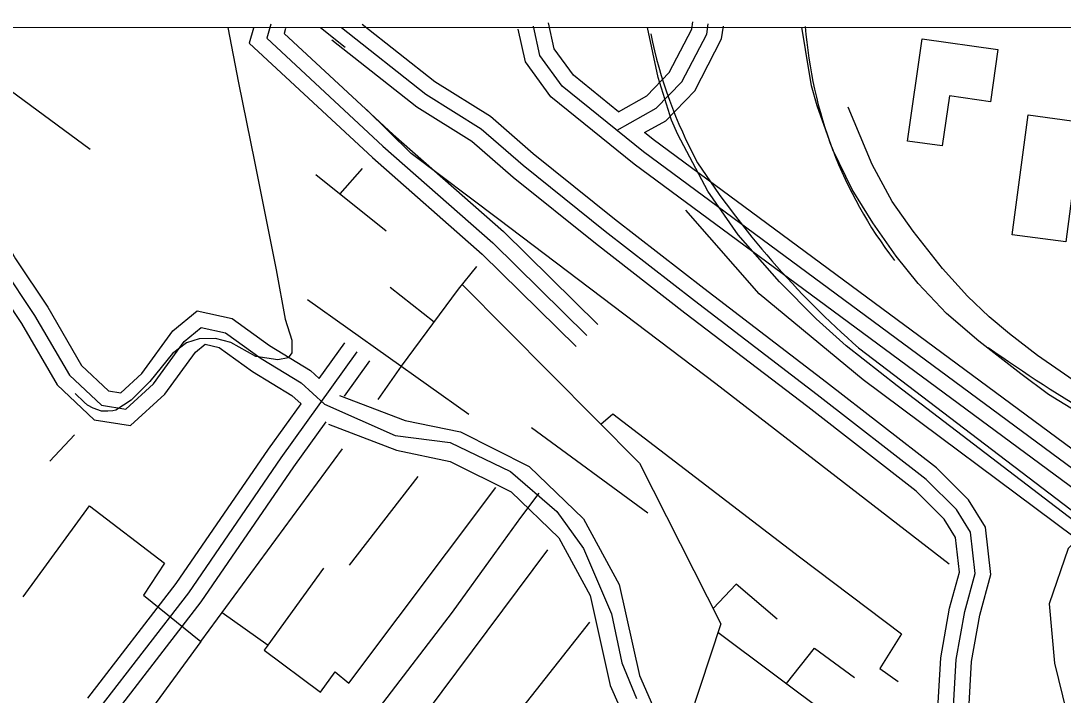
# Model space of a CAD drawing. Extents: x 3279314 to 3317160, y 734079 to 759431.
# Drawn here: x 3308730 to 3309741, y 757007 to 757661 of the extents above; entities that cross this region are included whole.
import ezdxf

# ---------------------------------------------------------------- set-up
doc = ezdxf.new("R2010")
doc.units = 0
for name, color, linetype in [('V-BLDG-OTLN', 7, 'Continuous'), ('V-GRID-FRAM', 7, 'Continuous'), ('V-RAIL-TRAK', 7, 'Continuous'), ('V-ROAD-CNTR', 7, 'Continuous'), ('V-TOPO-SHOR', 7, 'Continuous'), ('V-UTIL-LINE', 7, 'Continuous')]:
    doc.layers.add(name, color=color, linetype=linetype)

msp = doc.modelspace()

# ---------------------------------------------------------------- linework, layer by layer
at = {"layer": 'V-BLDG-OTLN'}
for points in [[(3309589.9, 757544.3), (3309604, 757643.5), (3309677.6, 757633.1), (3309670.4, 757582.3), (3309630.6, 757588), (3309623.7, 757539.5)], [(3309706.8, 757569.6), (3309758.8, 757562.7), (3309743.4, 757446.4), (3309691.4, 757453.2)]]:
    msp.add_lwpolyline(points, close=True, dxfattribs=at)
at = {"layer": 'V-GRID-FRAM'}
msp.add_lwpolyline([(3283455.7, 757641.4), (3314923.7, 757657.4), (3314940.9, 739471.9), (3283457, 739455.9), (3283455.7, 757641.4)], dxfattribs=at)
at = {"layer": 'V-RAIL-TRAK'}
for points in [[(3311389.3, 755980.9), (3311343.8, 755995.4), (3311305.7, 756010.2), (3311263.9, 756029.5), (3311172.2, 756092.1), (3310982.2, 756243.1), (3310716.4, 756442.3), (3310685.5, 756465.7), (3310517.9, 756592.6), (3310343.2, 756724.6), (3310102.9, 756907.7), (3309923, 757045.4), (3309751.2, 757175.9), (3309580, 757306.8), (3309530.5, 757345.8), (3309501.4, 757371.9), (3309465.8, 757407.7), (3309425.7, 757453.4), (3309396.4, 757495.8), (3309367.1, 757550.5), (3309361.1, 757564.4), (3309348, 757605.9), (3309337.6, 757654.5)], [(3309899.5, 757209.1), (3309787.2, 757264.6), (3309752.5, 757282.7), (3309726.8, 757298.6), (3309699.7, 757318.4), (3309659, 757350.3), (3309627.9, 757377.2), (3309600.3, 757406.1), (3309578.9, 757432.8), (3309556.4, 757464.8), (3309536.2, 757497.4), (3309517.4, 757535.7), (3309502.2, 757578.3), (3309496.9, 757597.9), (3309490.9, 757633), (3309487.5, 757654.6)], [(3310459.8, 756751), (3310426.9, 756801.1), (3310404.1, 756831.7), (3310357.4, 756883.3), (3310324.2, 756911.1), (3310236, 756974.3), (3310039, 757111.9), (3309899.5, 757209.1), (3309864.7, 757233.4), (3309716.1, 757336.4), (3309689, 757357.2), (3309669.1, 757373.7), (3309648.1, 757393.9), (3309624, 757420.8), (3309595.5, 757456.8), (3309575.2, 757485.6), (3309555.8, 757521.4), (3309532.4, 757577.2)]]:
    msp.add_lwpolyline(points, dxfattribs=at)
at = {"layer": 'V-ROAD-CNTR'}
for points in [[(3308215.2, 757656.7), (3308271.7, 757622.1), (3308318, 757592.7), (3308364.2, 757561.6), (3308399.7, 757546.9), (3308443.9, 757533.4), (3308508.2, 757522.8), (3308557, 757511.7), (3308622.4, 757490.7), (3308652, 757474.9), (3308676, 757455), (3308699.3, 757414.3), (3308730.6, 757367.3), (3308765.2, 757307.8), (3308801.2, 757274), (3308836.4, 757268.3), (3308869.7, 757298.8), (3308899.4, 757339.5), (3308908.8, 757347.2), (3308922.4, 757344.2), (3308954.6, 757320.9), (3308992.9, 757297.6), (3309001.8, 757289.6)], [(3308265.9, 757660.8), (3308287.5, 757647.6), (3308334.4, 757617.8), (3308378.5, 757588.2), (3308409.8, 757575.2), (3308450.7, 757562.7), (3308514, 757552.3), (3308565, 757540.6), (3308634.1, 757518.4), (3308668.8, 757500), (3308699.4, 757474.6), (3308724.8, 757430.1), (3308756, 757383.2), (3308788.9, 757326.7), (3308815, 757302.1), (3308826.9, 757300.2), (3308847.2, 757318.9), (3308877.4, 757360.2), (3308901, 757379.7), (3308934.9, 757372.2), (3308971.2, 757345.9), (3309011, 757321.8), (3309019.4, 757314.1)], [(3308930.7, 757654.3), (3308941.2, 757600.7), (3308956.5, 757524.3), (3308977.7, 757419.3), (3308986.4, 757371.4), (3308992.8, 757351.1), (3308992.8, 757338.9), (3308989.3, 757334.2), (3308979.1, 757332), (3308957.8, 757335.3), (3308933.5, 757348.8), (3308918.7, 757352.8), (3308902.8, 757352.4), (3308890.6, 757348.7), (3308877.2, 757338.4), (3308855, 757311.2), (3308837.1, 757292.9), (3308822.2, 757283.3), (3308819.2, 757282.8), (3308814.3, 757282.3), (3308808.3, 757282.4), (3308800.1, 757285.1), (3308794.7, 757288.1), (3308791.5, 757291.1), (3308782.6, 757299.6)], [(3308955.7, 757653.8), (3308951.4, 757639.2), (3309071.1, 757528.3), (3309177.5, 757434.6), (3309268.5, 757344.9)], [(3308972.4, 757657.5), (3308968.4, 757644), (3309081.1, 757539.4), (3309187.7, 757445.5), (3309279, 757355.6)], [(3308972.4, 757657.5), (3308968.4, 757644), (3309081.1, 757539.4), (3309187.7, 757445.5), (3309279, 757355.6)], [(3308986.8, 757653.4), (3308985.4, 757648.7), (3309091.2, 757550.6), (3309198, 757456.5), (3309289.5, 757366.3)], [(3309976.6, 756356.8), (3309971.9, 756402), (3309940.7, 756463.3), (3309879.1, 756561.6), (3309784.4, 756688.8), (3309733, 756773.8), (3309702, 756827.5), (3309667.1, 756879.1), (3309643.8, 756920.4), (3309633.3, 756973.5), (3309637.2, 757041.5), (3309645.4, 757088), (3309655.6, 757125.1), (3309651, 757164.9), (3309637.4, 757187.1), (3309608.1, 757216), (3309502.3, 757298.3), (3309383.3, 757389.3), (3309296.6, 757456.7), (3309217.1, 757520.4), (3309176.4, 757555.9), (3309122.8, 757589.4), (3309040.9, 757654)], [(3309976.6, 756356.8), (3309971.9, 756402), (3309940.7, 756463.3), (3309879.1, 756561.6), (3309784.4, 756688.8), (3309733, 756773.8), (3309702, 756827.5), (3309667.1, 756879.1), (3309643.8, 756920.4), (3309633.3, 756973.5), (3309637.2, 757041.5), (3309645.4, 757088), (3309655.6, 757125.1), (3309651, 757164.9), (3309637.4, 757187.1), (3309608.1, 757216), (3309502.3, 757298.3), (3309383.3, 757389.3), (3309296.6, 757456.7), (3309217.1, 757520.4), (3309176.4, 757555.9), (3309122.8, 757589.4), (3309040.9, 757654)], [(3309992.1, 756353.3), (3309986.5, 756406.3), (3309953.7, 756470.7), (3309891.5, 756570.1), (3309796.9, 756697.2), (3309745.9, 756781.4), (3309714.7, 756835.5), (3309679.8, 756887), (3309658.1, 756925.7), (3309648.4, 756974.5), (3309652.1, 757039.7), (3309660.1, 757084.7), (3309670.8, 757123.9), (3309665.5, 757169.9), (3309649.2, 757196.5), (3309618, 757227.3), (3309511.5, 757310.2), (3309392.5, 757401.2), (3309305.9, 757468.4), (3309226.7, 757531.9), (3309185.4, 757568), (3309131.4, 757601.7), (3309061.1, 757657.2)], [(3309782.5, 757183.8), (3309324.8, 757522), (3309244.1, 757587.2), (3309219.3, 757621), (3309212.4, 757652.6)], [(3314918.8, 755500), (3314638.3, 755542.6), (3314334.5, 755587.7), (3313764.5, 755670.1), (3313244.7, 755748.6), (3312703.1, 755818.8), (3311999.6, 755917.5), (3311558.5, 755988.9), (3311457, 756001.8), (3311398.2, 756014.2), (3311353, 756025.1), (3311290.3, 756058.2), (3310873.5, 756374.9), (3310591.4, 756586), (3310277.7, 756824.4), (3309873.5, 757135.3), (3309334, 757533.8), (3309255.1, 757597.6), (3309233.3, 757627.3), (3309227.1, 757655.8)], [(3314918.8, 755500), (3314638.3, 755542.6), (3314334.5, 755587.7), (3313764.5, 755670.1), (3313244.7, 755748.6), (3312703.1, 755818.8), (3311999.6, 755917.5), (3311558.5, 755988.9), (3311457, 756001.8), (3311398.2, 756014.2), (3311353, 756025.1), (3311290.3, 756058.2), (3310873.5, 756374.9), (3310591.4, 756586), (3310277.7, 756824.4), (3309873.5, 757135.3), (3309334, 757533.8), (3309255.1, 757597.6), (3309233.3, 757627.3), (3309227.1, 757655.8)], [(3309309.7, 757572.7), (3309266, 757608.1), (3309247.3, 757633.6), (3309241.7, 757659)], [(3309308.2, 757554.7), (3309346.3, 757576), (3309371.2, 757601.7), (3309395.2, 757648), (3309396.6, 757657.8)], [(3309308.2, 757554.7), (3309346.3, 757576), (3309371.2, 757601.7), (3309395.2, 757648), (3309396.6, 757657.8)], [(3309309.7, 757572.7), (3309337, 757588), (3309358.9, 757610.6), (3309380.7, 757652.7), (3309381.8, 757660)], [(3309334.8, 757552.4), (3309355.5, 757564), (3309383.5, 757592.8), (3309409.6, 757643.3), (3309411.5, 757655.5)], [(3309717.9, 756769.9), (3309689.2, 756819.6), (3309654.3, 756871.2), (3309629.6, 756915.1), (3309618.2, 756972.4), (3309622.3, 757043.2), (3309630.8, 757091.3), (3309640.3, 757126.2), (3309636.5, 757159.9), (3309625.5, 757177.7), (3309598.2, 757204.7), (3309493.2, 757286.5), (3309374.1, 757377.4), (3309287.3, 757444.9), (3309207.5, 757508.9), (3309167.5, 757543.8), (3309114.1, 757577.1), (3309031.6, 757642.2)], [(3309830, 757186), (3309343.1, 757545.7), (3309334.8, 757552.4)], [(3308712, 757422.2), (3308743.3, 757375.2), (3308777.1, 757317.3), (3308808.1, 757288.1), (3308831.7, 757284.3), (3308858.5, 757308.9), (3308888.4, 757349.9), (3308904.9, 757363.4), (3308928.6, 757358.2), (3308962.9, 757333.4), (3309002, 757309.7), (3309024.6, 757289.1), (3309092.9, 757258.9), (3309146.3, 757252), (3309204.9, 757223.9), (3309249.7, 757185), (3309275.7, 757149.1), (3309302.8, 757086), (3309312.9, 757038.2), (3309327.1, 757003.8)], [(3308712, 757422.2), (3308743.3, 757375.2), (3308777.1, 757317.3), (3308808.1, 757288.1), (3308831.7, 757284.3), (3308858.5, 757308.9), (3308888.4, 757349.9), (3308904.9, 757363.4), (3308928.6, 757358.2), (3308962.9, 757333.4), (3309002, 757309.7), (3309024.6, 757289.1), (3309092.9, 757258.9), (3309146.3, 757252), (3309204.9, 757223.9), (3309249.7, 757185), (3309275.7, 757149.1), (3309302.8, 757086), (3309312.9, 757038.2), (3309327.1, 757003.8)], [(3309019.4, 757314.1), (3309044.1, 757348.5)], [(3308710.6, 756865.6), (3308743.4, 756910.1), (3308807, 756995), (3308892.8, 757106.3), (3308982.5, 757237), (3309056.3, 757339.8)], [(3308710.6, 756865.6), (3308743.4, 756910.1), (3308807, 756995), (3308892.8, 757106.3), (3308982.5, 757237), (3309056.3, 757339.8)], [(3309542.5, 757343.6), (3311213.2, 756071.3)], [(3309044, 757296.9), (3309068.5, 757331.1)], [(3308795, 757004.1), (3308795, 757004.1), (3308880.7, 757115.1), (3308970.2, 757245.6), (3309001.8, 757289.6)], [(3309039, 757297.7), (3309102.7, 757273.4), (3309156.3, 757262.2), (3309223.1, 757228.7), (3309275.8, 757177.8), (3309310.3, 757114.3), (3309330.1, 757025.9), (3309349.5, 756981.7), (3309402.6, 756953.6), (3309482.4, 756915), (3309571.2, 756857.9), (3309603.8, 756818.6), (3309683.7, 756780.3), (3309709.6, 756771.1), (3309717.3, 756771)], [(3308824.7, 756993.4), (3308904.9, 757097.4), (3308994.8, 757228.4), (3309026.1, 757272)], [(3309028.3, 757269.6), (3309094.2, 757244.5), (3309146.3, 757233.6), (3309205.6, 757204), (3309251.7, 757159.4), (3309282, 757103.7), (3309301.4, 757016.5), (3309326.3, 756960.1), (3309389.1, 756926.9), (3309467.7, 756888.8), (3309551.1, 756835.2), (3309569.6, 756812.8)], [(3309232.2, 757202.7), (3309214.7, 757179.2), (3309189.5, 757144.3), (3309148.4, 757087.4), (3309077.6, 756995.1), (3309016.2, 756918.9), (3308992.1, 756882.5), (3308962.8, 756843.9), (3308930.9, 756802.9), (3308906.7, 756769.3), (3308875.7, 756728.7)], [(3309782.5, 757183.8), (3309768.3, 757171.1), (3309745.6, 757149.1), (3309727.2, 757095.4), (3309732.4, 757038), (3309748.1, 756974.7), (3309770.5, 756923.2), (3309809.4, 756859.1), (3309888.5, 756755.4), (3309951.3, 756662.1), (3310005.2, 756584.5), (3310046.7, 756514.5), (3310074.3, 756451.2), (3310082, 756398.7), (3310074.6, 756341.5), (3310062.2, 756308.1), (3310038.2, 756270.7), (3310011.5, 756255.8), (3309975.9, 756239.3), (3309933.6, 756234.7), (3309852.8, 756249.2), (3309730.6, 756264.8), (3309610.7, 756281.6)]]:
    msp.add_lwpolyline(points, dxfattribs=at)
for centre, radius, start, end in [((3309912.5, 757686.2), 422.8, 184.1741, 217.5384), ((3309786.9, 757739.7), 455.3, 191.5961, 208.3882), ((3310120.5, 758004.2), 877.7, 213.2272, 228.8113), ((3310670.8, 758773.3), 1745.8, 234.9491, 243.3921)]:
    msp.add_arc(centre, radius, start, end, dxfattribs=at)
at = {"layer": 'V-TOPO-SHOR'}
msp.add_line((3308758, 757233.8), (3308781.9, 757259.5), dxfattribs=at)
for points in [[(3309020.7, 757654.4), (3309044.5, 757635.4)], [(3309751.7, 757160.2), (3309546.8, 757312.8), (3309445.9, 757396.2), (3309375, 757477.4)]]:
    msp.add_lwpolyline(points, dxfattribs=at)
at = {"layer": 'V-UTIL-LINE'}
for p, q in [((3308646.5, 757647.1), (3308797.1, 757536.5)), ((3309016.2, 757511.8), (3309084.4, 757457.3)), ((3309039.6, 757493.1), (3309061.2, 757517.5)), ((3309130.7, 757368.6), (3309088.1, 757402.2)), ((3309008, 757390.5), (3309164.5, 757279.6)), ((3309338.2, 757183.4), (3309225.2, 757266.2)), ((3308904.5, 757058.9), (3309041.9, 757245.9)), ((3309115.1, 757219.1), (3309048.5, 757133.1))]:
    msp.add_line(p, q, dxfattribs=at)
for points in [[(3309630.2, 757133.9), (3309404, 757309), (3309193.5, 757468.2), (3309108.5, 757532.3), (3309065.2, 757574.9)], [(3309076.6, 757293.8), (3309099.2, 757325.9), (3309154.3, 757400.6), (3309172.3, 757422.5)], [(3309158, 757405.1), (3309330, 757231.8), (3309408.8, 757076.2), (3309378.5, 756984.1)], [(3309292.4, 757269.7), (3309304, 757279.9), (3309485.1, 757141.2), (3309584.1, 757066.5), (3309563.1, 757032.8), (3309580.8, 757020.1)], [(3308969.7, 757055.7), (3308966, 757050.6), (3309020.7, 757009.9), (3309034.9, 757029.7), (3309048.2, 757018.5), (3309190.7, 757208.2)], [(3308732.3, 757102.3), (3308796.5, 757190.7), (3308869.4, 757135), (3308848.9, 757103.8), (3308904.5, 757058.9), (3308808.3, 756927.4)], [(3309240.8, 757147.8), (3309138.2, 757010.4), (3309068.9, 756917.3), (3309039.5, 756897.6), (3308982.4, 756830.8)], [(3308925.2, 757087.2), (3308970, 757055.5), (3309023.9, 757130.2)], [(3309463.6, 757080.7), (3309423.7, 757114.5), (3309401.4, 757090.9)], [(3308999.5, 756879.7), (3309078.5, 756820), (3309281.8, 757077.7)], [(3309406.1, 757068.1), (3309625.7, 756903.6), (3309655, 756860.2)], [(3309472.7, 757018.2), (3309499.7, 757052.7), (3309538.5, 757024)]]:
    msp.add_lwpolyline(points, dxfattribs=at)

doc.saveas('drawing.dxf')
